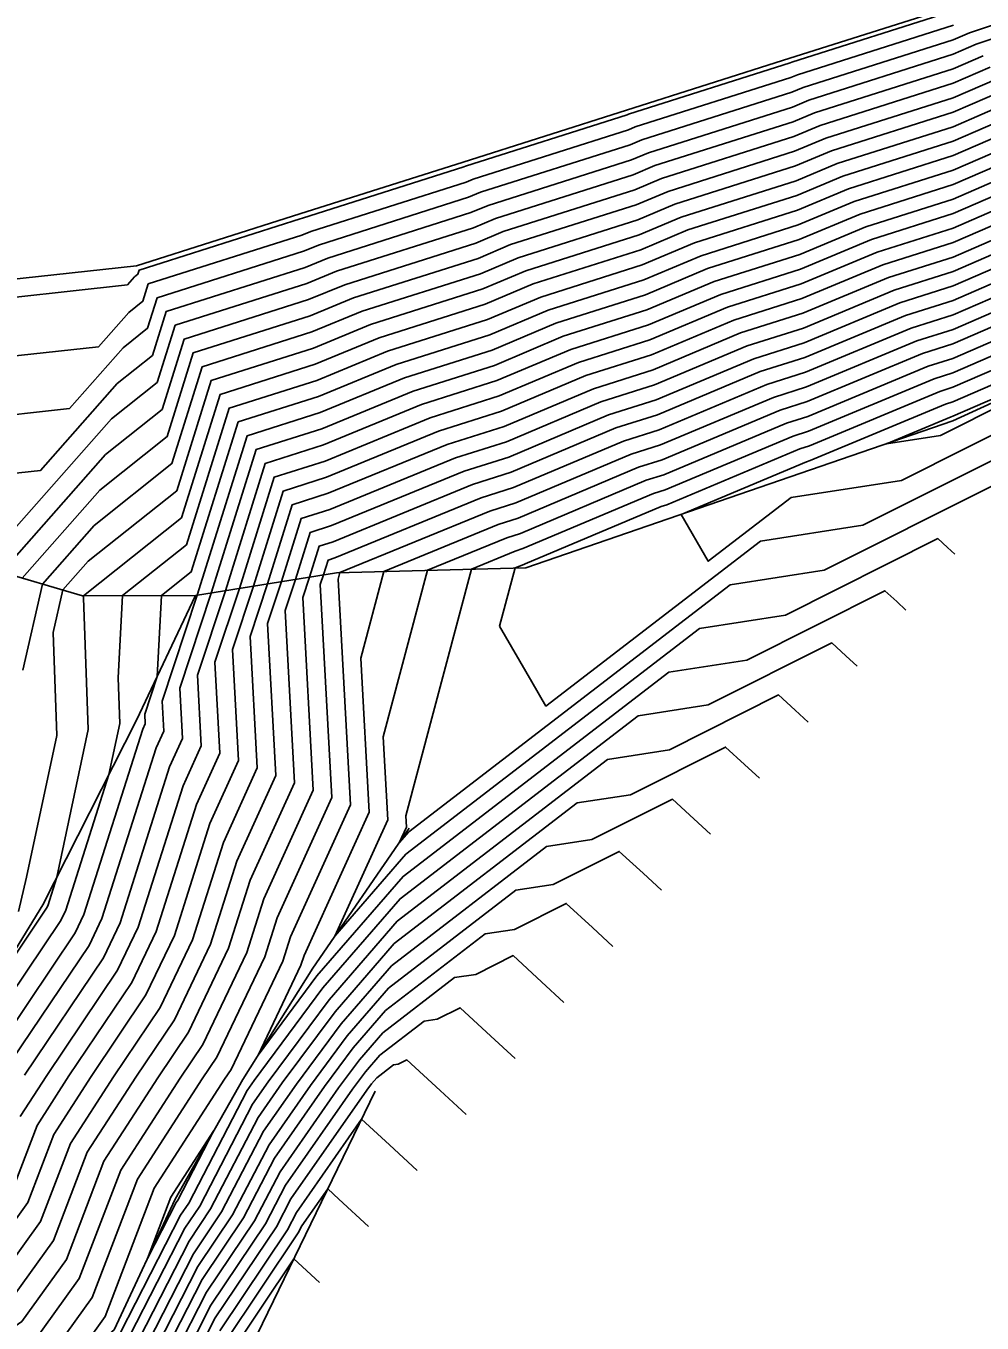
# Model space of a CAD drawing. Extents: x 2188792 to 2191981, y 386090 to 389710.
# Drawn here: x 2190902.9 to 2190947.6, y 388199.8 to 388260.4 of the extents above; entities that cross this region are included whole.
import ezdxf

# ---------------------------------------------------------------- set-up
doc = ezdxf.new("R2010")
doc.units = 0
for name, color, linetype in [('DTM Contours Major', 7, 'Continuous'), ('DTM Contours Minor', 7, 'Continuous'), ('PH Exist DTM Breakline', 7, 'Continuous')]:
    doc.layers.add(name, color=color, linetype=linetype)

msp = doc.modelspace()

# ---------------------------------------------------------------- linework, layer by layer
at = {"layer": 'DTM Contours Major'}
for points in [[(2190946.224, 388260.429), (2190938.945, 388258.116), (2190938.642, 388257.99), (2190931.371, 388255.681), (2190931.062, 388255.551), (2190923.801, 388253.244), (2190923.485, 388253.111), (2190916.233, 388250.807), (2190915.814, 388250.635), (2190908.635, 388248.354), (2190908.382, 388247.544), (2190907.731, 388247.026), (2190906.314, 388245.418), (2190900.122, 388244.74), (2190899.395, 388246.595), (2190899.309, 388247.491), (2190891.415, 388246.627), (2190891.281, 388246.653), (2190891.12, 388246.671), (2190883.174, 388245.802), (2190882.748, 388245.811), (2190874.803, 388244.942)], [(2190948.268, 388257.936), (2190946.22, 388257.048), (2190940.273, 388255.159), (2190938.814, 388254.55), (2190932.908, 388252.674), (2190931.419, 388252.049), (2190925.557, 388250.187), (2190924.036, 388249.544), (2190918.22, 388247.696), (2190916.198, 388246.866), (2190910.735, 388245.13), (2190909.515, 388241.225), (2190906.379, 388238.728), (2190902.752, 388234.613)], [(2190949.887, 388255.258), (2190946.216, 388253.667), (2190941.601, 388252.201), (2190938.985, 388251.11), (2190934.445, 388249.668), (2190931.775, 388248.547), (2190927.313, 388247.13), (2190924.586, 388245.977), (2190920.207, 388244.586), (2190916.582, 388243.097), (2190912.836, 388241.906), (2190910.648, 388234.906), (2190909.254, 388233.797), (2190909.051, 388230.015), (2190908.471, 388228.264), (2190908.495, 388227.816), (2190908.38, 388227.562), (2190905.633, 388218.909), (2190905.22, 388218.043), (2190900.788, 388211.453)], [(2190951.506, 388252.581), (2190946.213, 388250.286), (2190942.93, 388249.243), (2190939.157, 388247.67), (2190935.982, 388246.662), (2190932.131, 388245.046), (2190929.069, 388244.073), (2190925.137, 388242.41), (2190922.194, 388241.475), (2190916.966, 388239.328), (2190914.936, 388238.682), (2190913.546, 388234.237), (2190912.57, 388231.288), (2190912.85, 388226.092), (2190911.518, 388223.155), (2190909.856, 388217.92), (2190908.532, 388215.147), (2190905.976, 388211.345), (2190904.228, 388208.637), (2190903.009, 388205.449), (2190901.562, 388203.441), (2190897.675, 388200.711), (2190895.006, 388199.544)], [(2190953.125, 388249.904), (2190946.209, 388246.905), (2190944.258, 388246.285), (2190939.329, 388244.231), (2190937.519, 388243.656), (2190932.488, 388241.544), (2190930.825, 388241.016), (2190925.687, 388238.843), (2190924.181, 388238.365), (2190917.351, 388235.559), (2190917.036, 388235.459), (2190916.821, 388234.77), (2190916.669, 388234.313), (2190917.205, 388224.368), (2190914.656, 388218.748), (2190914.08, 388216.931), (2190911.845, 388212.25), (2190911.163, 388211.237), (2190908.134, 388206.545), (2190906.022, 388201.019), (2190903.637, 388197.709)], [(2190954.744, 388247.226), (2190946.205, 388243.524), (2190945.586, 388243.327), (2190939.501, 388240.791), (2190939.056, 388240.649), (2190932.844, 388238.042), (2190932.582, 388237.959), (2190926.237, 388235.276), (2190926.167, 388235.254), (2190925.765, 388235.089), (2190925.042, 388232.367), (2190926.546, 388229.775), (2190927.207, 388228.635), (2190937.228, 388236.345), (2190942.004, 388237.08), (2190950.463, 388241.328)], [(2190907.77, 388199.221), (2190910.347, 388204.258), (2190911.039, 388205.292), (2190913.512, 388210.051), (2190914.24, 388211.094), (2190917.078, 388214.916), (2190920.262, 388218.594), (2190930.085, 388226.151), (2190932.965, 388226.595), (2190938.068, 388229.157), (2190938.844, 388228.441), (2190939.449, 388227.884)], [(2190909.887, 388198.375), (2190911.363, 388201.261), (2190913.597, 388204.597), (2190914.79, 388206.891), (2190917.524, 388210.809), (2190918.494, 388212.116), (2190919.583, 388213.373), (2190922.942, 388215.958), (2190923.927, 388216.109), (2190925.672, 388216.986), (2190927.004, 388215.759), (2190928.042, 388214.801)], [(2190878.404, 388189.997), (2190882.907, 388187), (2190884.372, 388186.656), (2190888.077, 388188.046), (2190893.243, 388186.867), (2190896.436, 388189.165), (2190899.85, 388189.972), (2190903.202, 388192.498), (2190905.472, 388193.21), (2190906.376, 388193.248), (2190911.831, 388197.396), (2190912.004, 388197.529), (2190912.38, 388198.265), (2190915.435, 388202.825), (2190916.635, 388201.719)]]:
    msp.add_lwpolyline(points, dxfattribs=at)
at = {"layer": 'DTM Contours Minor'}
for points in [[(2190954.491, 388262.595), (2190946.973, 388260.078), (2190946.223, 388259.753), (2190939.21, 388257.525), (2190938.676, 388257.302), (2190931.679, 388255.079), (2190931.133, 388254.85), (2190924.152, 388252.633), (2190923.595, 388252.397), (2190916.631, 388250.185), (2190915.891, 388249.881), (2190909.055, 388247.709), (2190908.609, 388246.28), (2190907.461, 388245.366), (2190904.961, 388242.53), (2190900.485, 388242.04), (2190899.202, 388245.312), (2190899.051, 388246.891), (2190891.572, 388246.073), (2190891.336, 388246.119), (2190891.051, 388246.151), (2190883.481, 388245.323), (2190882.73, 388245.338), (2190875.162, 388244.51)], [(2190954.525, 388261.963), (2190947.296, 388259.542), (2190946.222, 388259.076), (2190939.476, 388256.933), (2190938.711, 388256.614), (2190931.986, 388254.478), (2190931.205, 388254.15), (2190924.503, 388252.021), (2190923.705, 388251.684), (2190917.028, 388249.563), (2190915.967, 388249.127), (2190909.475, 388247.065), (2190908.835, 388245.016), (2190907.19, 388243.707), (2190903.608, 388239.642), (2190900.848, 388239.34), (2190899.01, 388244.029), (2190898.792, 388246.292), (2190891.728, 388245.519), (2190891.391, 388245.585), (2190890.983, 388245.63), (2190883.788, 388244.843), (2190882.712, 388244.865), (2190875.52, 388244.079)], [(2190946.224, 388261.105), (2190938.679, 388258.708), (2190938.607, 388258.678), (2190931.064, 388256.282), (2190930.991, 388256.251), (2190923.45, 388253.856), (2190923.375, 388253.824), (2190915.836, 388251.429), (2190915.737, 388251.388), (2190908.215, 388248.999), (2190908.155, 388248.808), (2190908.002, 388248.685), (2190907.667, 388248.305), (2190899.76, 388247.44), (2190899.588, 388247.878), (2190899.567, 388248.09), (2190891.258, 388247.181), (2190891.226, 388247.188), (2190891.188, 388247.192), (2190882.867, 388246.282), (2190882.766, 388246.284), (2190874.445, 388245.374)], [(2190947.62, 388259.007), (2190946.221, 388258.4), (2190939.742, 388256.342), (2190938.745, 388255.926), (2190932.294, 388253.877), (2190931.276, 388253.45), (2190924.855, 388251.41), (2190923.815, 388250.97), (2190917.426, 388248.941), (2190916.044, 388248.373), (2190909.895, 388246.42), (2190909.062, 388243.753), (2190906.92, 388242.047), (2190902.255, 388236.754), (2190901.21, 388236.64), (2190898.817, 388242.745), (2190898.534, 388245.692), (2190891.885, 388244.965), (2190891.446, 388245.051), (2190890.914, 388245.109), (2190884.094, 388244.364), (2190882.694, 388244.392), (2190875.879, 388243.647)], [(2190947.944, 388258.471), (2190946.221, 388257.724), (2190940.007, 388255.75), (2190938.779, 388255.238), (2190932.601, 388253.276), (2190931.347, 388252.749), (2190925.206, 388250.798), (2190923.926, 388250.257), (2190917.823, 388248.318), (2190916.121, 388247.619), (2190910.315, 388245.775), (2190909.288, 388242.489), (2190906.649, 388240.388), (2190901.803, 388234.889)], [(2190948.592, 388257.4), (2190946.219, 388256.371), (2190940.539, 388254.567), (2190938.848, 388253.862), (2190933.216, 388252.073), (2190931.49, 388251.349), (2190925.908, 388249.576), (2190924.146, 388248.83), (2190918.618, 388247.074), (2190916.275, 388246.112), (2190911.155, 388244.485), (2190909.741, 388239.961), (2190906.108, 388237.069), (2190903.701, 388234.338), (2190902.781, 388230.312)], [(2190948.916, 388256.865), (2190946.218, 388255.695), (2190940.804, 388253.975), (2190938.882, 388253.174), (2190933.523, 388251.472), (2190931.561, 388250.648), (2190926.26, 388248.964), (2190924.256, 388248.117), (2190919.015, 388246.452), (2190916.352, 388245.358), (2190911.575, 388243.841), (2190909.968, 388238.698), (2190905.838, 388235.409), (2190904.65, 388234.062), (2190904.197, 388232.076), (2190904.37, 388227.268), (2190902.961, 388220.645), (2190902.583, 388219.045)], [(2190949.239, 388256.329), (2190946.218, 388255.019), (2190941.07, 388253.384), (2190938.917, 388252.486), (2190933.831, 388250.871), (2190931.632, 388249.948), (2190926.611, 388248.353), (2190924.366, 388247.404), (2190919.412, 388245.83), (2190916.429, 388244.604), (2190911.995, 388243.196), (2190910.195, 388237.434), (2190905.623, 388233.794), (2190905.618, 388233.694), (2190905.839, 388227.549), (2190904.372, 388220.654), (2190903.944, 388219.305), (2190903.895, 388219.202), (2190900.82, 388214.63)], [(2190949.563, 388255.794), (2190946.217, 388254.343), (2190941.336, 388252.792), (2190938.951, 388251.798), (2190934.138, 388250.269), (2190931.704, 388249.248), (2190926.962, 388247.741), (2190924.476, 388246.69), (2190919.81, 388245.208), (2190916.505, 388243.85), (2190912.416, 388242.551), (2190910.421, 388236.17), (2190907.439, 388233.795), (2190907.232, 388229.953), (2190907.308, 388227.83), (2190906.801, 388225.447), (2190904.789, 388219.107), (2190904.557, 388218.623), (2190899.75, 388211.474)], [(2190950.211, 388254.723), (2190946.216, 388252.99), (2190941.867, 388251.609), (2190939.02, 388250.422), (2190934.753, 388249.067), (2190931.846, 388247.847), (2190927.664, 388246.518), (2190924.696, 388245.264), (2190920.604, 388243.964), (2190916.659, 388242.343), (2190913.256, 388241.262), (2190910.927, 388233.811), (2190909.291, 388228.869), (2190909.366, 388227.471), (2190909.008, 388226.681), (2190906.478, 388218.712), (2190905.882, 388217.464), (2190901.825, 388211.431)], [(2190950.535, 388254.188), (2190946.215, 388252.314), (2190942.133, 388251.017), (2190939.054, 388249.734), (2190935.06, 388248.466), (2190931.917, 388247.147), (2190928.016, 388245.907), (2190924.806, 388244.55), (2190921.002, 388243.342), (2190916.736, 388241.589), (2190913.676, 388240.617), (2190911.582, 388233.918), (2190910.11, 388229.474), (2190910.237, 388227.126), (2190909.635, 388225.8), (2190907.323, 388218.514), (2190906.545, 388216.885), (2190902.863, 388211.41)], [(2190950.858, 388253.652), (2190946.214, 388251.638), (2190942.398, 388250.426), (2190939.089, 388249.046), (2190935.367, 388247.864), (2190931.989, 388246.446), (2190928.367, 388245.296), (2190924.916, 388243.837), (2190921.399, 388242.719), (2190916.813, 388240.835), (2190914.096, 388239.972), (2190912.237, 388234.024), (2190910.93, 388230.078), (2190911.108, 388226.781), (2190910.263, 388224.918), (2190908.167, 388218.316), (2190907.207, 388216.305), (2190903.9, 388211.388), (2190902.665, 388209.474)], [(2190951.182, 388253.117), (2190946.213, 388250.962), (2190942.664, 388249.834), (2190939.123, 388248.358), (2190935.675, 388247.263), (2190932.06, 388245.746), (2190928.718, 388244.684), (2190925.026, 388243.123), (2190921.796, 388242.097), (2190916.89, 388240.081), (2190914.516, 388239.327), (2190912.892, 388234.131), (2190911.75, 388230.683), (2190911.979, 388226.436), (2190910.891, 388224.037), (2190909.012, 388218.118), (2190907.87, 388215.726), (2190904.938, 388211.367), (2190903.446, 388209.056), (2190902.406, 388206.335), (2190901.172, 388204.622), (2190896.495, 388201.337), (2190894.4, 388200.421), (2190891.218, 388199.341)], [(2190951.83, 388252.046), (2190946.212, 388249.609), (2190943.195, 388248.651), (2190939.192, 388246.982), (2190936.29, 388246.061), (2190932.203, 388244.345), (2190929.421, 388243.461), (2190925.247, 388241.697), (2190922.591, 388240.853), (2190917.043, 388238.574), (2190915.356, 388238.038), (2190914.201, 388234.344), (2190913.39, 388231.893), (2190913.721, 388225.747), (2190912.146, 388222.274), (2190910.701, 388217.722), (2190909.195, 388214.568), (2190907.013, 388211.323), (2190905.009, 388208.219), (2190903.611, 388204.563), (2190901.953, 388202.261), (2190898.855, 388200.085), (2190895.611, 388198.668)], [(2190952.154, 388251.51), (2190946.211, 388248.933), (2190943.461, 388248.06), (2190939.226, 388246.294), (2190936.597, 388245.459), (2190932.274, 388243.645), (2190929.772, 388242.85), (2190925.357, 388240.983), (2190922.988, 388240.231), (2190917.12, 388237.82), (2190915.776, 388237.393), (2190914.856, 388234.45), (2190914.21, 388232.498), (2190914.592, 388225.402), (2190912.774, 388221.393), (2190911.546, 388217.524), (2190909.857, 388213.988), (2190908.051, 388211.302), (2190905.79, 388207.8), (2190904.214, 388203.677), (2190902.343, 388201.081), (2190900.035, 388199.459)], [(2190952.478, 388250.975), (2190946.21, 388248.257), (2190943.727, 388247.468), (2190939.26, 388245.606), (2190936.904, 388244.858), (2190932.345, 388242.944), (2190930.123, 388242.239), (2190925.467, 388240.27), (2190923.386, 388239.609), (2190917.197, 388237.066), (2190916.196, 388236.748), (2190915.511, 388234.557), (2190915.03, 388233.103), (2190915.463, 388225.057), (2190913.401, 388220.511), (2190912.39, 388217.327), (2190910.52, 388213.409), (2190909.088, 388211.28), (2190906.571, 388207.382), (2190904.817, 388202.791), (2190902.734, 388199.9), (2190901.215, 388198.833)], [(2190952.801, 388250.439), (2190946.21, 388247.581), (2190943.992, 388246.876), (2190939.295, 388244.919), (2190937.212, 388244.257), (2190932.416, 388242.244), (2190930.474, 388241.627), (2190925.577, 388239.557), (2190923.783, 388238.987), (2190917.274, 388236.312), (2190916.616, 388236.103), (2190916.166, 388234.663), (2190915.849, 388233.708), (2190916.334, 388224.713), (2190914.029, 388219.63), (2190913.235, 388217.129), (2190911.182, 388212.83), (2190910.126, 388211.259), (2190907.353, 388206.963), (2190905.419, 388201.905), (2190903.125, 388198.72)], [(2190953.449, 388249.368), (2190946.208, 388246.228), (2190944.524, 388245.693), (2190939.364, 388243.543), (2190937.826, 388243.054), (2190932.559, 388240.843), (2190931.177, 388240.404), (2190925.797, 388238.13), (2190924.578, 388237.743), (2190917.59, 388234.872), (2190917.508, 388234.562), (2190918.076, 388224.023), (2190915.284, 388217.867), (2190914.924, 388216.733), (2190912.507, 388211.671), (2190912.201, 388211.216), (2190908.915, 388206.126), (2190906.624, 388200.133), (2190905.64, 388198.766)], [(2190953.773, 388248.833), (2190946.207, 388245.552), (2190944.789, 388245.102), (2190939.398, 388242.855), (2190938.134, 388242.453), (2190932.63, 388240.143), (2190931.528, 388239.793), (2190925.907, 388237.416), (2190924.975, 388237.12), (2190919.634, 388234.926), (2190918.559, 388230.88), (2190918.947, 388223.678), (2190915.912, 388216.986), (2190915.769, 388216.535), (2190913.763, 388212.334), (2190916.512, 388216.036), (2190920.533, 388220.682), (2190932.942, 388230.229), (2190936.581, 388230.789), (2190943.026, 388234.025), (2190943.58, 388233.515), (2190944.012, 388233.117)], [(2190954.097, 388248.297), (2190946.207, 388244.876), (2190945.055, 388244.51), (2190939.432, 388242.167), (2190938.441, 388241.852), (2190932.701, 388239.443), (2190931.879, 388239.181), (2190926.017, 388236.703), (2190925.373, 388236.498), (2190921.678, 388234.98), (2190919.61, 388227.197), (2190919.818, 388223.334), (2190917.349, 388217.89), (2190920.669, 388221.726), (2190934.371, 388232.268), (2190938.388, 388232.886), (2190945.505, 388236.459), (2190945.948, 388236.051), (2190946.293, 388235.733)], [(2190954.42, 388247.762), (2190946.206, 388244.2), (2190945.321, 388243.918), (2190939.467, 388241.479), (2190938.749, 388241.25), (2190932.773, 388238.742), (2190932.23, 388238.57), (2190926.127, 388235.99), (2190925.77, 388235.876), (2190923.722, 388235.035), (2190920.661, 388223.515), (2190920.689, 388222.989), (2190920.353, 388222.248), (2190920.805, 388222.77), (2190935.799, 388234.306), (2190940.196, 388234.983), (2190947.984, 388238.894)], [(2190957.826, 388247.696), (2190957.514, 388247.559), (2190957.202, 388247.423), (2190956.954, 388247.335), (2190956.706, 388247.248), (2190956.458, 388247.161), (2190956.21, 388247.073), (2190955.924, 388246.978), (2190955.639, 388246.882), (2190955.353, 388246.787), (2190955.068, 388246.691), (2190946.205, 388242.847), (2190945.852, 388242.735), (2190939.535, 388240.103), (2190939.363, 388240.048), (2190933.512, 388237.592), (2190934.782, 388235.403), (2190938.657, 388238.384), (2190943.811, 388239.177), (2190952.942, 388243.762), (2190953.052, 388243.661), (2190953.137, 388243.582)], [(2190946.204, 388242.171), (2190946.118, 388242.144), (2190943.102, 388240.887), (2190945.619, 388241.274), (2190955.014, 388245.992), (2190946.204, 388242.171)], [(2190907.346, 388199.391), (2190910.143, 388204.857), (2190910.528, 388205.431), (2190913.256, 388210.682), (2190913.584, 388211.152), (2190916.795, 388215.476), (2190920.398, 388219.638), (2190931.514, 388228.19), (2190934.773, 388228.692), (2190940.547, 388231.591), (2190941.212, 388230.978), (2190941.73, 388230.5)], [(2190908.193, 388199.052), (2190910.55, 388203.658), (2190911.551, 388205.153), (2190913.767, 388209.419), (2190914.897, 388211.037), (2190917.362, 388214.356), (2190920.126, 388217.55), (2190928.657, 388224.113), (2190931.158, 388224.498), (2190935.588, 388226.722), (2190936.476, 388225.905), (2190937.168, 388225.267)], [(2190908.617, 388198.883), (2190910.753, 388203.059), (2190912.062, 388205.014), (2190914.023, 388208.787), (2190915.554, 388210.98), (2190917.645, 388213.796), (2190919.99, 388216.506), (2190927.228, 388222.074), (2190929.35, 388222.401), (2190933.109, 388224.288), (2190934.108, 388223.368), (2190934.886, 388222.651)], [(2190909.04, 388198.714), (2190910.957, 388202.46), (2190912.574, 388204.875), (2190914.279, 388208.155), (2190916.21, 388210.923), (2190917.928, 388213.236), (2190919.854, 388215.462), (2190925.799, 388220.035), (2190927.542, 388220.304), (2190930.63, 388221.854), (2190931.74, 388220.832), (2190932.605, 388220.034)], [(2190909.463, 388198.544), (2190911.16, 388201.861), (2190913.086, 388204.736), (2190914.534, 388207.523), (2190916.867, 388210.866), (2190918.211, 388212.676), (2190919.719, 388214.417), (2190924.371, 388217.997), (2190925.735, 388218.207), (2190928.151, 388219.42), (2190929.372, 388218.295), (2190930.324, 388217.418)], [(2190910.31, 388198.206), (2190911.567, 388200.662), (2190914.109, 388204.458), (2190915.045, 388206.259), (2190918.181, 388210.752), (2190918.778, 388211.556), (2190919.447, 388212.329), (2190921.514, 388213.919), (2190922.119, 388214.012), (2190923.193, 388214.551), (2190924.635, 388213.222), (2190925.761, 388212.185)], [(2190910.733, 388198.036), (2190911.77, 388200.063), (2190914.621, 388204.319), (2190915.301, 388205.628), (2190918.837, 388210.695), (2190919.061, 388210.996), (2190919.311, 388211.285), (2190920.085, 388211.881), (2190920.312, 388211.915), (2190920.714, 388212.117), (2190922.267, 388210.685), (2190923.479, 388209.569)], [(2190911.974, 388199.463), (2190915.132, 388204.18), (2190915.556, 388204.996), (2190918.595, 388209.35), (2190919.899, 388208.149), (2190921.198, 388206.952)], [(2190909.697, 388205.707), (2190911.7, 388208.811), (2190910.016, 388205.57), (2190909.94, 388205.456), (2190908.598, 388202.834), (2190909.697, 388205.707)], [(2190912.177, 388198.864), (2190915.644, 388204.041), (2190915.812, 388204.364), (2190917.015, 388206.088), (2190917.531, 388205.612), (2190918.917, 388204.336)]]:
    msp.add_lwpolyline(points, dxfattribs=at)
at = {"layer": 'PH Exist DTM Breakline'}
for points in [[(2190946.225, 388261.315), (2190938.597, 388258.891), (2190930.969, 388256.468), (2190923.341, 388254.045), (2190915.713, 388251.621), (2190908.085, 388249.198), (2190899.647, 388248.276), (2190891.209, 388247.353), (2190882.771, 388246.431), (2190874.334, 388245.508)], [(2190955.387, 388246.163), (2190946.204, 388241.952), (2190939.557, 388239.669), (2190932.911, 388237.386), (2190926.264, 388235.102), (2190917.421, 388234.867), (2190910.846, 388233.798), (2190905.574, 388233.794)], [(2190878.069, 388195.604), (2190887.667, 388204.117), (2190894.397, 388212.551), (2190897.785, 388217.716), (2190899.608, 388226.356), (2190901.431, 388234.996), (2190905.574, 388233.794)], [(2190910.846, 388233.798), (2190908.084, 388227.978), (2190903.716, 388219.359), (2190898.899, 388211.492), (2190892.191, 388203.619), (2190887.236, 388199.2), (2190880.399, 388194.43)], [(2190920.826, 388222.934), (2190916.325, 388216.405), (2190913.048, 388211.198), (2190909.89, 388205.604), (2190907.049, 388199.51), (2190905.798, 388198.451), (2190903.485, 388197.629), (2190897.727, 388195.605), (2190889.878, 388193.448), (2190883.486, 388191.891), (2190874.738, 388188.63), (2190872.142, 388186.928), (2190870.964, 388185.423), (2190870.251, 388180.246)], [(2190919.23, 388210.661), (2190915.979, 388203.95), (2190912.729, 388197.239), (2190906.678, 388190.526), (2190901.367, 388185.945), (2190896.056, 388181.363), (2190886.104, 388176.416), (2190881.607, 388176.029), (2190877.913, 388175.759), (2190872.683, 388176.998), (2190870.251, 388180.246)]]:
    msp.add_lwpolyline(points, dxfattribs=at)

doc.saveas('drawing.dxf')
